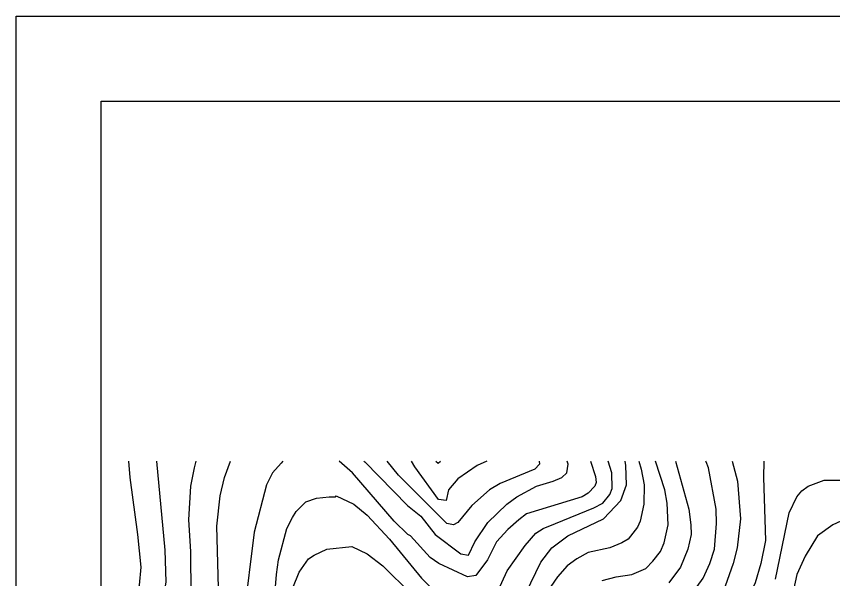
# Model space of a CAD drawing. Extents: x -510989 to -501240, y -1184665 to -1176089.
# Drawn here: x -510989 to -510315, y -1176562 to -1176098 of the extents above; entities that cross this region are included whole.
import ezdxf

# ---------------------------------------------------------------- set-up
doc = ezdxf.new("R2010")
doc.units = 0
for name, color, linetype in [('rozpiska', 7, 'Continuous'), ('vrstevnice_01', 7, 'Continuous'), ('vrstevnice_02', 7, 'Continuous')]:
    doc.layers.add(name, color=color, linetype=linetype)

msp = doc.modelspace()

# ---------------------------------------------------------------- linework, layer by layer
at = {"layer": 'rozpiska'}
for points in [[(-508019.09, -1176098), (-508019.09, -1184498), (-510989.09, -1184498), (-510989.09, -1176098)], [(-508089.09, -1176168), (-508089.09, -1184428), (-510919.09, -1184428), (-510919.09, -1176168)]]:
    msp.add_lwpolyline(points, close=True, dxfattribs=at)
at = {"layer": 'vrstevnice_01'}
for points in [[(-510768.96, -1176465.53), (-510770.31, -1176467), (-510777.41, -1176475), (-510782.31, -1176485), (-510792.69, -1176524), (-510801.09, -1176593), (-510802.59, -1176613), (-510806.19, -1176637), (-510813.31, -1176668), (-510826.09, -1176700), (-510854.5, -1176753), (-510857.69, -1176757), (-510860.81, -1176764), (-510864.31, -1176769), (-510877.31, -1176795), (-510888.41, -1176814), (-510919.09, -1176876.17)], [(-510840.75, -1176465.53), (-510842.31, -1176471), (-510845.19, -1176486), (-510846.81, -1176514), (-510845.19, -1176540), (-510844.81, -1176576), (-510846.81, -1176598), (-510853.81, -1176619), (-510875.69, -1176672), (-510882.81, -1176691), (-510886.91, -1176706), (-510890.91, -1176716), (-510895.41, -1176732), (-510906, -1176758), (-510919.09, -1176778.25)], [(-510919.09, -1176665.44), (-510917.81, -1176660), (-510911, -1176640), (-510909.69, -1176634), (-510895.31, -1176597), (-510887.31, -1176568), (-510886, -1176553), (-510888.69, -1176526), (-510895.09, -1176479), (-510896.22, -1176465.53)], [(-510665.59, -1176526), (-510676.91, -1176515), (-510711.41, -1176475), (-510722.48, -1176465.53)], [(-510557.15, -1176465.53), (-510556.91, -1176468), (-510560.81, -1176472), (-510589.31, -1176484), (-510598.09, -1176489), (-510612.81, -1176502), (-510624.41, -1176516), (-510628, -1176518), (-510633.5, -1176517), (-510673.31, -1176477), (-510682.68, -1176465.53)], [(-510514.79, -1176465.53), (-510510.5, -1176478), (-510510.19, -1176483), (-510511.09, -1176486), (-510516.59, -1176492), (-510521.69, -1176495), (-510567.5, -1176509), (-510573.91, -1176514), (-510583, -1176522), (-510592.31, -1176532), (-510599.81, -1176547), (-510609.41, -1176560), (-510616.31, -1176561), (-510640, -1176550), (-510647.09, -1176545), (-510663.5, -1176527), (-510665.59, -1176526)], [(-510642.48, -1176465.53), (-510640.5, -1176467), (-510638.66, -1176465.53)], [(-510576.59, -1176592), (-510555.91, -1176549), (-510546.81, -1176537), (-510533.5, -1176527), (-510504, -1176513), (-510489.69, -1176498), (-510485, -1176485), (-510485.5, -1176469), (-510486.23, -1176465.53)], [(-510505.09, -1176564), (-510493.59, -1176561), (-510480.69, -1176559), (-510469.09, -1176554), (-510463.19, -1176548), (-510456.81, -1176540), (-510453.91, -1176533), (-510450.5, -1176518), (-510451.5, -1176500), (-510453.41, -1176489), (-510460.93, -1176465.53)], [(-510371.54, -1176465.53), (-510371.91, -1176479), (-510370.31, -1176531), (-510373.91, -1176550), (-510378.81, -1176566), (-510386.5, -1176583), (-510401.09, -1176605), (-510407.69, -1176613), (-510418.19, -1176623), (-510429.09, -1176631), (-510448.19, -1176643), (-510468.69, -1176657), (-510469.19, -1176659)], [(-510426.69, -1176569), (-510421.81, -1176562), (-510416.09, -1176550), (-510412.41, -1176538), (-510410.59, -1176517), (-510410.81, -1176505), (-510417.19, -1176471), (-510419.31, -1176466), (-510419.43, -1176465.53)], [(-510307.91, -1176515), (-510314.69, -1176518), (-510327.31, -1176527), (-510337.5, -1176544), (-510344.19, -1176559), (-510350.41, -1176587)], [(-510760.59, -1176570), (-510755.5, -1176557), (-510747.59, -1176546), (-510743, -1176543), (-510732.59, -1176538), (-510712, -1176536), (-510699.19, -1176542), (-510686.19, -1176552), (-510662.81, -1176575)]]:
    msp.add_lwpolyline(points, dxfattribs=at)
at = {"layer": 'vrstevnice_02'}
for points in [[(-510873.17, -1176465.53), (-510866.41, -1176539), (-510865.5, -1176565), (-510868.69, -1176585), (-510874.69, -1176608), (-510893, -1176663), (-510907.09, -1176715), (-510913.41, -1176733), (-510919.09, -1176742.49)], [(-510919.09, -1176822.17), (-510915.31, -1176814), (-510886.31, -1176765), (-510843.19, -1176677), (-510830.19, -1176643), (-510824.5, -1176613), (-510822.69, -1176593), (-510822.19, -1176570), (-510823.5, -1176519), (-510820.69, -1176494), (-510817, -1176479), (-510812.21, -1176465.53)], [(-510701.87, -1176465.53), (-510701.31, -1176466), (-510665.81, -1176502), (-510654.91, -1176511), (-510643, -1176526), (-510621.91, -1176542), (-510615.5, -1176543), (-510610.19, -1176532), (-510599.59, -1176516), (-510584, -1176501), (-510575.59, -1176495), (-510559.5, -1176486), (-510545.69, -1176482), (-510538.31, -1176479), (-510534.41, -1176475), (-510533.31, -1176468), (-510534.1, -1176465.53)], [(-510600.33, -1176465.53), (-510608.31, -1176469), (-510624.41, -1176480), (-510632.19, -1176489), (-510634.09, -1176498), (-510640.31, -1176497), (-510659.81, -1176470), (-510662.58, -1176465.53)], [(-510595.5, -1176582), (-510583.69, -1176556), (-510568.69, -1176535), (-510560, -1176525), (-510553.81, -1176521), (-510543.69, -1176517), (-510512.09, -1176504), (-510504.59, -1176500), (-510498.91, -1176493), (-510496.91, -1176488), (-510497.09, -1176475), (-510500.07, -1176465.53)], [(-510474.86, -1176465.53), (-510472.91, -1176472), (-510470.5, -1176485), (-510470.59, -1176501), (-510473.69, -1176515), (-510475.91, -1176520), (-510483.59, -1176530), (-510488.81, -1176533), (-510498.81, -1176537), (-510516.59, -1176541), (-510525.91, -1176546), (-510534.09, -1176552), (-510542.09, -1176561), (-510547.41, -1176569)], [(-510444.56, -1176465.53), (-510433.59, -1176505), (-510431.81, -1176518), (-510431.5, -1176526), (-510434.31, -1176538), (-510440.31, -1176553), (-510450, -1176566)], [(-510397.74, -1176465.53), (-510393.31, -1176482), (-510390.91, -1176513), (-510393.69, -1176537), (-510396.81, -1176550), (-510406.81, -1176578)], [(-510362, -1176563), (-510350.59, -1176508), (-510344.31, -1176495), (-510340.09, -1176490), (-510334.91, -1176486), (-510321.59, -1176481), (-510308, -1176481)], [(-510779.31, -1176623), (-510774.09, -1176559), (-510772.41, -1176547), (-510765.69, -1176521), (-510761, -1176512), (-510757.81, -1176507), (-510749.81, -1176499), (-510741.09, -1176496), (-510730.59, -1176495), (-510725.5, -1176495), (-510724.81, -1176494), (-510710.31, -1176501), (-510699.19, -1176510), (-510680.91, -1176530), (-510654.41, -1176562), (-510640, -1176576)]]:
    msp.add_lwpolyline(points, dxfattribs=at)

doc.saveas('drawing.dxf')
